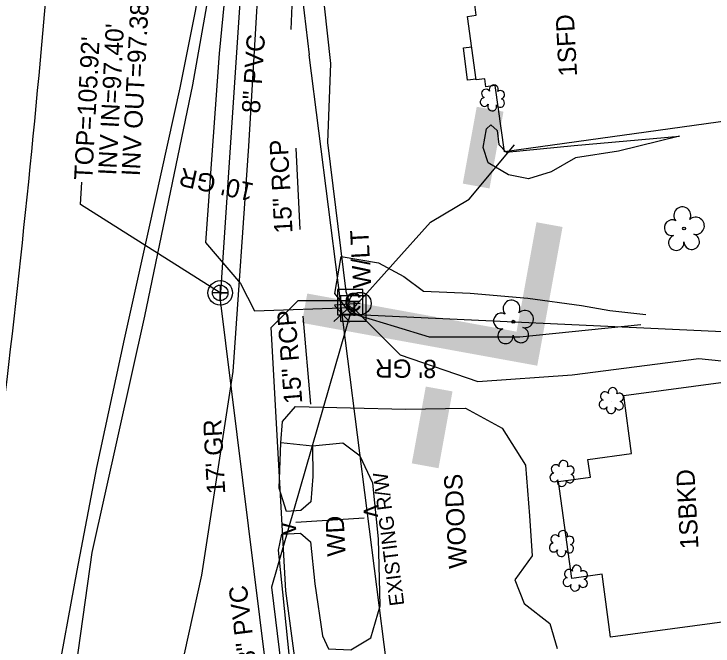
# Model space of a CAD drawing. Extents: x 2364404 to 2371833, y 798876 to 809754.
# Drawn here: x 2368939.8 to 2369093.2, y 800911.8 to 801050.5 of the extents above; entities that cross this region are included whole.
import ezdxf

# ---------------------------------------------------------------- set-up
doc = ezdxf.new("R2010")
doc.units = 0
for name, color, linetype in [('Exist Building', 7, 'Continuous'), ('Exist Building Text', 7, 'Continuous'), ('Exist Other Culture Area Outline', 7, 'Continuous'), ('Exist Property Corner CELL', 7, 'Continuous'), ('Exist Property Line', 7, 'Continuous'), ('Exist Right of Way Line', 7, 'Continuous'), ('Exist Right of Way Line Text', 7, 'Continuous'), ('Exist Roads EOP', 7, 'Continuous'), ('Exist Roads EOT', 7, 'Continuous'), ('Exist Roads Soil Text', 7, 'Continuous'), ('Exist Structure Minor Footbridge', 7, 'Continuous'), ('Exist Structure Minor Footbridge Terminator', 7, 'Continuous'), ('Exist Structure Minor Footbridge Text', 7, 'Continuous'), ('Exist Structure Minor Pipes RCP 15 Inch', 7, 'Continuous'), ('Exist Structure Minor Pipes RCP 15 Inch Text', 7, 'Continuous'), ('Exist Utilities Other Pole Text', 7, 'Continuous'), ('Exist Utilities Power Pole CELL', 7, 'Continuous'), ('Exist Utilities Sanitary Sewer Manhole CELL', 7, 'Continuous'), ('Exist Utilities Sanitary Sewer Manhole Leader', 7, 'Continuous'), ('Exist Utilities Sanitary Sewer Manhole Top Elevation', 7, 'Continuous'), ('Exist Utilities Sanitary Sewer UG Line', 7, 'Continuous'), ('Exist Utilities Sanitary Sewer UG Line Invert Elevation', 7, 'Continuous'), ('Exist Utilities Sanitary Sewer UG Line Text', 7, 'Continuous'), ('Exist Utilities Telephone Pedestal CELL', 7, 'Continuous'), ('Exist Utilities Telephone UG Cable SUE LOS C', 7, 'Continuous'), ('Exist Utilities TV Pedestal CELL', 7, 'Continuous'), ('Exist Utilities TV UG Cable SUE LOS B', 7, 'Continuous'), ('Exist Utilities Water UG Line SUE LOS B', 7, 'Continuous'), ('Exist Vegetation Hedge Row', 7, 'Continuous'), ('Exist Vegetation Shrub CELL', 7, 'Continuous'), ('Exist Vegetation Tree CELL', 7, 'Continuous'), ('Exist Vegetation Woods Line', 7, 'Continuous'), ('Exist Vegetation Woods Line Text', 7, 'Continuous'), ('Prop Horizontal Alignment', 7, 'Continuous')]:
    doc.layers.add(name, color=color, linetype=linetype)

msp = doc.modelspace()

# ---------------------------------------------------------------- linework, layer by layer
at = {"layer": 'Exist Building'}
for points in [[(2369040.92, 801052.56), (2369094.86, 801060.07), (2369095.49, 801055.54), (2369105, 801056.86), (2369108.7, 801030.24), (2369099.38, 801028.94), (2369099.58, 801027.52), (2369047.41, 801020.26), (2369045.39, 801034.8), (2369043.33, 801034.51), (2369043.1, 801036.28), (2369041.24, 801036.02), (2369039.31, 801049.95), (2369041.24, 801050.22)], [(2369097.93, 800917.38), (2369070.72, 800913.69), (2369068.84, 800927.51), (2369062.18, 800926.61), (2369059.3, 800947.87), (2369066.29, 800948.82), (2369065.75, 800952.73), (2369075.3, 800954.03), (2369073.61, 800966.79), (2369097.08, 800969.88), (2369099.08, 800954.75), (2369109.1, 800956.07), (2369113.98, 800919.5)]]:
    msp.add_lwpolyline(points, close=True, dxfattribs=at)
at = {"layer": 'Exist Other Culture Area Outline'}
msp.add_lwpolyline([(2369041.21, 801036.21), (2369039.31, 801036.01), (2369038.42, 801043.05), (2369040.23, 801043.32)], dxfattribs=at)
at = {"layer": 'Exist Property Corner CELL'}
msp.add_line((2369011.82, 800984.67), (2369011.82, 800984.67), dxfattribs=at)
msp.add_lwpolyline([(2369009.97, 800982.99), (2369013.66, 800986.36), (2369011.82, 800984.67), (2369010.13, 800986.52), (2369013.5, 800982.83)], dxfattribs=at)
at = {"layer": 'Exist Property Line'}
msp.add_line((2369011.82, 800984.67), (2369172.23, 800977.19), dxfattribs=at)
at = {"layer": 'Exist Right of Way Line'}
msp.add_line((2369035.84, 800796.03), (2369004.57, 801041.53), dxfattribs=at)
msp.add_arc((2370102.01, 801181.32), 1106.31, 182.12622, 187.2591, dxfattribs=at)
at = {"layer": 'Exist Roads EOP'}
msp.add_lwpolyline([(2368939.91, 800830.24), (2368949.95, 800882.07), (2368956.97, 800932.3), (2368968.51, 800984.18), (2368979.06, 801034.95), (2368987.4, 801082.1), (2368984.93, 801082.43), (2368986.28, 801106.02), (2368987.62, 801130.26), (2368989.76, 801173.72), (2368992.04, 801225.33), (2368993.32, 801251.66)], dxfattribs=at)
at = {"layer": 'Exist Roads EOT'}
msp.add_lwpolyline([(2368934.21, 800821.44), (2368941.7, 800862.65), (2368948.9, 800902.43), (2368953.64, 800928.37), (2368958, 800950.96), (2368964.07, 800979.11), (2368969.46, 801003.47), (2368976.28, 801034.33), (2368979.61, 801051.11), (2368982.29, 801066.98), (2368984.36, 801082.54)], dxfattribs=at)
at = {"layer": 'Exist Structure Minor Footbridge'}
msp.add_line((2369001.62, 800938.95), (2369016.6, 800939.92), dxfattribs=at)
at = {"layer": 'Exist Structure Minor Pipes RCP 15 Inch'}
for p, q in [((2369000.64, 801047.07), (2369001.45, 801070.96)), ((2369001.64, 801021.07), (2369002.49, 801003.22)), ((2369003.14, 800984.14), (2369004.88, 800964.87))]:
    msp.add_line(p, q, dxfattribs=at)
at = {"layer": 'Exist Utilities Power Pole CELL'}
for q in [(2369010.12, 800986.58), (2369015.73, 800986.95)]:
    msp.add_line((2369015.73, 800986.95), q, dxfattribs=at)
msp.add_circle((2369015.73, 800986.95), 2.45, dxfattribs=at)
at = {"layer": 'Exist Utilities Sanitary Sewer Manhole CELL'}
msp.add_lwpolyline([(2368985.04, 800991), (2368985.04, 800987.57), (2368985.04, 800989.29), (2368986.76, 800989.29), (2368983.33, 800989.29)], dxfattribs=at)
for radius in [2.69, 1.71]:
    msp.add_circle((2368985.04, 800989.29), radius, dxfattribs=at)
at = {"layer": 'Exist Utilities Sanitary Sewer Manhole Leader'}
msp.add_lwpolyline([(2368985.04, 800989.29), (2368954.4, 801008.72), (2368954.66, 801013.62)], dxfattribs=at)
at = {"layer": 'Exist Utilities Sanitary Sewer UG Line'}
for p in [(2368991.23, 801080.83), (2369011.27, 800777.03)]:
    msp.add_line(p, (2368985.01, 800988.25), dxfattribs=at)
at = {"layer": 'Exist Utilities Telephone Pedestal CELL'}
msp.add_line((2369014.2, 800985.91), (2369014.2, 800985.91), dxfattribs=at)
msp.add_lwpolyline([(2369011.47, 800983.08), (2369017.07, 800983.08), (2369017.07, 800988.67), (2369011.47, 800988.67), (2369011.47, 800983.08)], dxfattribs=at)
at = {"layer": 'Exist Utilities Telephone UG Cable SUE LOS C'}
for points in [[(2368918.5, 801270.02), (2368918.99, 801269.76), (2368926.34, 801264.17), (2368979.49, 801262.87), (2368997.97, 801262.03), (2368999.96, 801260.73), (2369001.12, 801258.36), (2368999.8, 801256.35), (2368996.15, 801225.17), (2368994.12, 801176.66), (2368993.89, 801126.68), (2368988.91, 801084), (2368984.84, 801041.86), (2368981.79, 801000.37), (2368989.48, 800991.38), (2368992.6, 800985.33), (2369013.85, 800986.11), (2369014.2, 800985.91)], [(2369014.2, 800985.91), (2369014.69, 800986.38), (2369031.21, 801004.8), (2369039.7, 801009.88), (2369049.61, 801021.82)], [(2369014.2, 800985.91), (2369013.83, 800985.63), (2368996.29, 800924.7), (2369002.24, 800876.24), (2369008.8, 800832.92), (2369013.71, 800831.5), (2369023.99, 800831.63), (2369030.97, 800832.9), (2369031.59, 800832.8), (2369031.59, 800832.8)], [(2369014.2, 800985.91), (2369014.72, 800985.51), (2369024.5, 800975.68), (2369041.56, 800969.83), (2369062.31, 800971.32), (2369090.07, 800974.91), (2369112.82, 800972.52)]]:
    msp.add_lwpolyline(points, dxfattribs=at)
at = {"layer": 'Exist Utilities TV Pedestal CELL'}
msp.add_line((2369013.55, 800987.28), (2369013.55, 800987.28), dxfattribs=at)
msp.add_lwpolyline([(2369010.77, 800984.5), (2369016.32, 800984.5), (2369016.32, 800990.05), (2369010.77, 800990.05), (2369010.77, 800984.5)], dxfattribs=at)
at = {"layer": 'Exist Utilities TV UG Cable SUE LOS B'}
for points in [[(2368917.74, 801271.19), (2368918.95, 801271.82), (2368931.99, 801272.21), (2368979.72, 801270.48), (2369001.09, 801270.35), (2369009.94, 801263.54), (2369011.77, 801253.9), (2369003.65, 801225.28), (2368999.95, 801176.13), (2368999.16, 801126.36), (2369004.08, 801084.87), (2369004.4, 801083.69), (2369009.28, 801039.62), (2369008.61, 801022.29), (2369012.6, 800989.59), (2369013.15, 800987.98), (2369013.55, 800987.28)], [(2369040.75, 800830.19), (2369040.42, 800829.99), (2369027.42, 800833.45), (2369015.63, 800835.3), (2369013.42, 800836.11), (2369005.79, 800876.2), (2368999.43, 800923.9), (2368996.26, 800981.72), (2369002.15, 800987.64), (2369013.04, 800987.58), (2369013.55, 800987.28)]]:
    msp.add_lwpolyline(points, dxfattribs=at)
at = {"layer": 'Exist Utilities Water UG Line SUE LOS B'}
msp.add_lwpolyline([(2368957.82, 800824.54), (2368969.42, 800874.86), (2368980.99, 800927.29), (2368987.89, 800972.02), (2368991.32, 801021.51), (2368994.9, 801081.88), (2368995.06, 801084.25), (2368996.89, 801126.49), (2369006.2, 801253.01)], dxfattribs=at)
at = {"layer": 'Exist Vegetation Hedge Row'}
for points in [[(2369085.8, 801023.72), (2369072.41, 801020.43), (2369063, 801018.95), (2369057.65, 801015.88), (2369052.67, 801014.31), (2369048.31, 801015.17), (2369043.88, 801017.85), (2369042.71, 801021.21), (2369043.48, 801025.28), (2369044.45, 801026.2), (2369045.85, 801024.94), (2369046.21, 801021.83), (2369047.83, 801020.14), (2369062.7, 801021.65), (2369085.8, 801023.72)], [(2369077.35, 800982.27), (2369050.79, 800979.57), (2369030.94, 800979.55), (2369023.32, 800981.93), (2369013.65, 800984.86), (2369010.19, 800989.13), (2369011.56, 800997.26)], [(2369011.56, 800997.26), (2369019.75, 800995.86), (2369025.31, 800992.85), (2369029.65, 800989.65), (2369039.87, 800989.2), (2369052.56, 800988.15), (2369064.3, 800986.51), (2369070.54, 800985.41), (2369078.47, 800984.56)], [(2369005.32, 800955.67), (2369005.4, 800948.96), (2369004.95, 800943.43), (2369002.7, 800941.53), (2368999.56, 800941.32), (2368997.99, 800946.44), (2368998.31, 800956.38)], [(2369012.16, 800903.41), (2369006.84, 800903.47), (2369002.2, 800905.05), (2369000.26, 800909.24), (2368998.8, 800923.59), (2368997.86, 800932.83), (2368998.55, 800936.31), (2369002.64, 800936.51), (2369004.86, 800934.64), (2369005.8, 800925.39), (2369007.5, 800914.01), (2369008.77, 800911.17), (2369013.7, 800910.94)]]:
    msp.add_lwpolyline(points, dxfattribs=at)
at = {"layer": 'Exist Vegetation Shrub CELL'}
for p, q in [((2369044.85, 801031.9), (2369044.85, 801031.9)), ((2369070.94, 800965.48), (2369070.94, 800965.48)), ((2369060.15, 800949.46), (2369060.15, 800949.46)), ((2369060.03, 800934.07), (2369060.03, 800934.07)), ((2369063.04, 800926.49), (2369063.04, 800926.49))]:
    msp.add_line(p, q, dxfattribs=at)
for centre, radius, start, end in [((2369043.37, 801033.02), 0.968, 35.8908, 245.4216), ((2369045.08, 801033.94), 0.99, 334.8391, 200.4717), ((2369046.52, 801032.77), 0.929, 284.4567, 126.0861), ((2369043.05, 801031.19), 0.955, 95.1099, 327.9534), ((2369044.72, 801030.21), 0.984, 151.2797, 21.387), ((2369046.49, 801030.97), 0.937, 204.9913, 73.4601), ((2369071.17, 800967.52), 0.99, 334.8391, 200.4717), ((2369069.46, 800966.61), 0.968, 35.8908, 245.4216), ((2369072.61, 800966.35), 0.929, 284.4567, 126.0861), ((2369069.14, 800964.77), 0.955, 95.1099, 327.9534), ((2369072.58, 800964.55), 0.937, 204.9913, 73.4601), ((2369070.81, 800963.79), 0.984, 151.2797, 21.387), ((2369060.37, 800951.51), 0.99, 334.8391, 200.4717), ((2369058.66, 800950.59), 0.968, 35.8908, 245.4216), ((2369061.82, 800950.33), 0.929, 284.4567, 126.0861), ((2369058.35, 800948.76), 0.955, 95.1099, 327.9534), ((2369061.78, 800948.54), 0.937, 204.9913, 73.4601), ((2369060.02, 800947.78), 0.984, 151.2797, 21.387), ((2369060.25, 800936.11), 0.99, 334.8391, 200.4717), ((2369058.54, 800935.2), 0.968, 35.8908, 245.4216), ((2369061.7, 800934.94), 0.929, 284.4567, 126.0861), ((2369058.22, 800933.37), 0.955, 95.1099, 327.9534), ((2369061.66, 800933.14), 0.937, 204.9913, 73.4601), ((2369059.9, 800932.39), 0.984, 151.2797, 21.387), ((2369063.27, 800928.53), 0.99, 334.8391, 200.4717), ((2369061.56, 800927.62), 0.968, 35.8908, 245.4216), ((2369064.71, 800927.36), 0.929, 284.4567, 126.0861), ((2369061.24, 800925.79), 0.955, 95.1099, 327.9534), ((2369064.68, 800925.57), 0.937, 204.9913, 73.4601), ((2369062.91, 800924.81), 0.984, 151.2797, 21.387)]:
    msp.add_arc(centre, radius, start, end, dxfattribs=at)
at = {"layer": 'Exist Vegetation Tree CELL'}
for p, q in [((2369086.84, 801003.42), (2369086.84, 801003.42)), ((2369049.35, 800982.95), (2369049.35, 800982.95))]:
    msp.add_line(p, q, dxfattribs=at)
for centre in [(2369086.84, 801003.42), (2369049.35, 800982.95)]:
    msp.add_circle(centre, 0.326, dxfattribs=at)
for centre, radius, start, end in [((2369086.45, 801006.3), 1.86, 330.1651, 219.7134), ((2369084.23, 801003.58), 1.73, 62.6636, 279.3457), ((2369089.39, 801004.01), 1.9, 257.1011, 134.1999), ((2369085.13, 801000.3), 1.69, 111.5671, 6.231), ((2369088.51, 801000.52), 1.7, 181.2822, 74.56), ((2369048.97, 800985.83), 1.86, 330.1651, 219.7134), ((2369046.75, 800983.11), 1.73, 62.6636, 279.3457), ((2369051.9, 800983.54), 1.9, 257.1011, 134.1999), ((2369051.03, 800980.05), 1.7, 181.2822, 74.56), ((2369047.65, 800979.83), 1.69, 111.5671, 6.231)]:
    msp.add_arc(centre, radius, start, end, dxfattribs=at)
at = {"layer": 'Exist Vegetation Woods Line'}
for points in [[(2368998.31, 800956.38), (2368998.74, 800961.03), (2369001.59, 800964.35), (2369025.68, 800963.75), (2369038.85, 800963.98), (2369046.91, 800959.59), (2369052.03, 800951.45), (2369052.89, 800940.38), (2369053.5, 800931.54), (2369049.69, 800926.29), (2369051.74, 800921.12), (2369057.35, 800916.73), (2369058.97, 800911.24)], [(2369013.7, 800910.94), (2369018.11, 800913.59), (2369020.11, 800920.57), (2369019.78, 800935.27), (2369018.53, 800947.55), (2369015.72, 800953.47), (2369011.95, 800956.26), (2369005.32, 800955.67), (2368998.31, 800956.38)]]:
    msp.add_lwpolyline(points, dxfattribs=at)
at = {"layer": 'Prop Horizontal Alignment'}
msp.add_arc((2366157.38, 801295.95), 2799.9, 353.04514, 357.44223, dxfattribs=at)

# ---------------------------------------------------------------- texts
at = {"layer": 'Exist Building Text'}
for s, p in [('1SFD', (2369063.36, 801036.89)), ('1SBKD', (2369090.01, 800933.17))]:
    msp.add_text(s, height=4, rotation=93.0566, dxfattribs=at).set_placement(p)
at = {"layer": 'Exist Right of Way Line Text'}
msp.add_text('EXISTING R/W', height=3.2, rotation=97.2589, dxfattribs=at).set_placement((2369025.45, 800920.78))
at = {"layer": 'Exist Roads Soil Text'}
for s, rotation, p in [("10' GR", 167.5461, (2368992.65, 801013.24)), ("8' GR", 179.4473, (2369032.54, 800974.58)), ("17' GR", 93.0566, (2368986.16, 800945.2))]:
    msp.add_text(s, height=4, rotation=rotation, dxfattribs=at).set_placement(p)
at = {"layer": 'Exist Structure Minor Footbridge Terminator'}
for rotation, p in [(273.7055, (2369016.43, 800942.56)), (93.7055, (2369001.79, 800936.31))]:
    msp.add_text('v', height=4, rotation=rotation, dxfattribs=at).set_placement(p)
at = {"layer": 'Exist Structure Minor Footbridge Text'}
msp.add_text('WD', height=4, rotation=93.0566, dxfattribs=at).set_placement((2369012.58, 800931.57))
at = {"layer": 'Exist Structure Minor Pipes RCP 15 Inch Text'}
for rotation, p in [(93.0566, (2369000.93, 801002.44)), (94.4466, (2369003.07, 800965.1))]:
    msp.add_text('15" RCP', height=4, rotation=rotation, dxfattribs=at).set_placement(p)
at = {"layer": 'Exist Utilities Other Pole Text'}
msp.add_text('W/LT', height=4, rotation=93.0566, dxfattribs=at).set_placement((2369018.21, 800990.42))
at = {"layer": 'Exist Utilities Sanitary Sewer Manhole Top Elevation'}
msp.add_text("TOP=105.92'", height=4, rotation=87.0259, dxfattribs=at).set_placement((2368956.96, 801013.95))
at = {"layer": 'Exist Utilities Sanitary Sewer UG Line Invert Elevation'}
for s, p in [("INV OUT=97.38'", (2368967.37, 801014.84)), ("INV IN=97.40'", (2368962.22, 801015.03))]:
    msp.add_text(s, height=4, rotation=87.0259, dxfattribs=at).set_placement(p)
at = {"layer": 'Exist Utilities Sanitary Sewer UG Line Text'}
for rotation, p in [(86.1605, (2368993.74, 801028.6)), (97.0869, (2368992.97, 800908.05))]:
    msp.add_text('8" PVC', height=4, rotation=rotation, dxfattribs=at).set_placement(p)
at = {"layer": 'Exist Utilities Telephone Pedestal CELL'}
msp.add_text('T', height=3.42, dxfattribs=at).set_placement((2369013.07, 800984.19))
at = {"layer": 'Exist Utilities TV Pedestal CELL'}
msp.add_text('C', height=4, dxfattribs=at).set_placement((2369012.24, 800985.28))
at = {"layer": 'Exist Vegetation Woods Line Text'}
msp.add_text('WOODS', height=4, rotation=93.0566, dxfattribs=at).set_placement((2369039.23, 800928.88))
at = {"layer": 'Prop Horizontal Alignment'}
msp.add_text('-L-', height=52.5, rotation=79.679, dxfattribs=at).set_placement((2369049.4, 800944.63))

doc.saveas('drawing.dxf')
